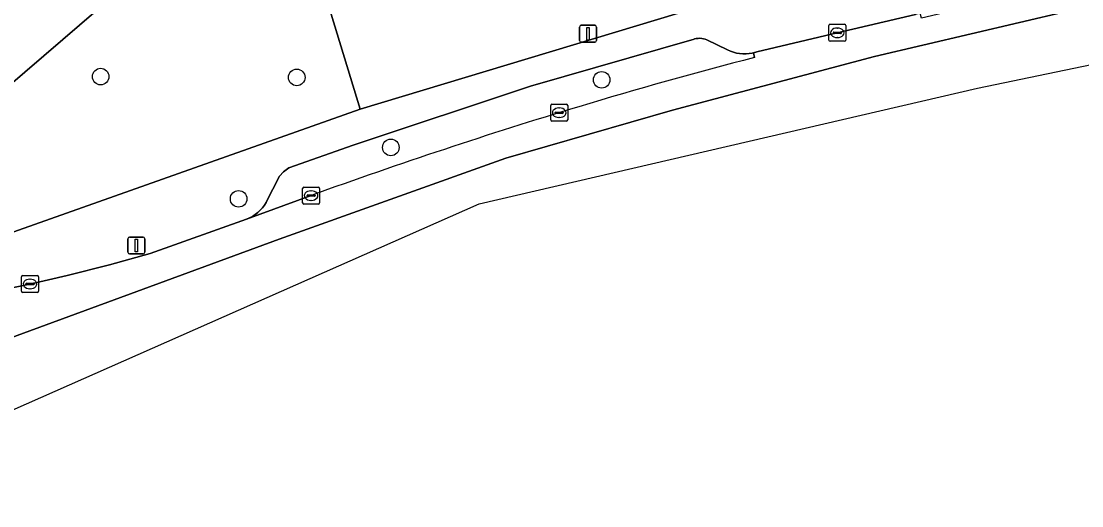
# Model space of a CAD drawing. Extents: x 159217 to 160349, y 381246 to 382172.
# Drawn here: x 159248.6 to 159311.1, y 381249.5 to 381278 of the extents above; entities that cross this region are included whole.
import ezdxf

# ---------------------------------------------------------------- set-up
doc = ezdxf.new("R2010")
doc.units = 0
for name, color, linetype in [('IMGEO_Berm_groen', 7, 'Continuous'), ('IMGEO_Boom', 7, 'Continuous'), ('IMGEO_Erf', 7, 'Continuous'), ('IMGEO_Fietspad_gesloten', 7, 'Continuous'), ('IMGEO_Groenvoorziening', 7, 'Continuous'), ('IMGEO_Kolk', 7, 'Continuous'), ('IMGEO_Lichtmast', 7, 'Continuous'), ('IMGEO_Parkeervlak_open', 7, 'Continuous'), ('IMGEO_Rijbaan_lokaal_gesloten', 7, 'Continuous'), ('IMGEO_Voetpad_open', 7, 'Continuous')]:
    doc.layers.add(name, color=color, linetype=linetype)

msp = doc.modelspace()

# ---------------------------------------------------------------- linework, layer by layer
at = {"layer": 'IMGEO_Berm_groen'}
msp.add_arc((159137.884, 381382.876), 148.519, 311.82072, 320.53207, dxfattribs=at)
at = {"layer": 'IMGEO_Boom'}
for centre in [(159253.302, 381274.737), (159264.86, 381274.688), (159282.837, 381274.546), (159270.409, 381270.563), (159261.436, 381267.536)]:
    msp.add_circle(centre, 0.489, dxfattribs=at)
at = {"layer": 'IMGEO_Erf'}
msp.add_lwpolyline([(159321.165, 381308.246), (159293.132, 381290.372), (159289.224, 381296.518), (159288.882, 381297.041), (159285.18, 381302.893), (159284.966, 381303.232), (159281.91, 381301.333), (159282.633, 381300.19), (159266.467, 381290.167), (159263.966, 381288.021), (159268.606, 381272.822), (159291.075, 381279.605), (159289.836, 381284.474), (159290.25, 381284.583)], dxfattribs=at)
at = {"layer": 'IMGEO_Fietspad_gesloten'}
for centre, radius, start, end in [((159137.884, 381382.876), 148.519, 311.82072, 320.53207), ((159122.594, 381397.588), 172.147, 311.61667, 317.45434)]:
    msp.add_arc(centre, radius, start, end, dxfattribs=at)
at = {"layer": 'IMGEO_Groenvoorziening'}
msp.add_lwpolyline([(159238.668, 381262.226), (159268.606, 381272.822), (159263.966, 381288.021), (159239.139, 381266.693)], dxfattribs=at)
at = {"layer": 'IMGEO_Kolk'}
for p, q in [((159296.228, 381276.892), (159296.228, 381277.744)), ((159296.303, 381277.818), (159297.155, 381277.818)), ((159296.487, 381277.312), (159296.487, 381277.324)), ((159296.925, 381277.275), (159296.527, 381277.275)), ((159296.53, 381277.361), (159296.928, 381277.361)), ((159296.716, 381277.598), (159296.741, 381277.598)), ((159296.971, 381277.324), (159296.971, 381277.312)), ((159297.229, 381277.744), (159297.229, 381276.892)), ((159297.155, 381276.818), (159296.303, 381276.818)), ((159296.739, 381277.038), (159296.714, 381277.038)), ((159279.833, 381272.182), (159279.833, 381273.034)), ((159279.908, 381273.108), (159280.76, 381273.108)), ((159280.321, 381272.888), (159280.346, 381272.888)), ((159280.834, 381273.034), (159280.834, 381272.182)), ((159280.092, 381272.602), (159280.092, 381272.614)), ((159280.53, 381272.565), (159280.132, 381272.565)), ((159280.135, 381272.651), (159280.533, 381272.651)), ((159280.344, 381272.328), (159280.319, 381272.328)), ((159280.576, 381272.614), (159280.576, 381272.602)), ((159280.76, 381272.108), (159279.908, 381272.108)), ((159265.208, 381267.3), (159265.208, 381268.152)), ((159265.283, 381268.226), (159266.135, 381268.226)), ((159265.696, 381268.006), (159265.721, 381268.006)), ((159266.209, 381268.152), (159266.209, 381267.3)), ((159266.135, 381267.226), (159265.283, 381267.226)), ((159265.467, 381267.72), (159265.467, 381267.732)), ((159265.905, 381267.683), (159265.507, 381267.683)), ((159265.51, 381267.769), (159265.908, 381267.769)), ((159265.719, 381267.446), (159265.694, 381267.446)), ((159265.951, 381267.732), (159265.951, 381267.72)), ((159248.639, 381262.092), (159248.639, 381262.944)), ((159248.714, 381263.018), (159249.566, 381263.018)), ((159249.64, 381262.944), (159249.64, 381262.092)), ((159248.898, 381262.512), (159248.898, 381262.524)), ((159249.336, 381262.475), (159248.938, 381262.475)), ((159248.941, 381262.561), (159249.339, 381262.561)), ((159249.15, 381262.238), (159249.125, 381262.238)), ((159249.127, 381262.798), (159249.152, 381262.798)), ((159249.382, 381262.524), (159249.382, 381262.512)), ((159249.566, 381262.018), (159248.714, 381262.018))]:
    msp.add_line(p, q, dxfattribs=at)
for points in [[(159296.228, 381276.892), (159296.228, 381277.744)], [(159296.303, 381277.818), (159297.155, 381277.818)], [(159297.229, 381277.744), (159297.229, 381276.892)], [(159297.155, 381276.818), (159296.303, 381276.818)], [(159279.833, 381272.182), (159279.833, 381273.034)], [(159279.908, 381273.108), (159280.76, 381273.108)], [(159280.834, 381273.034), (159280.834, 381272.182)], [(159280.76, 381272.108), (159279.908, 381272.108)], [(159265.208, 381267.3), (159265.208, 381268.152)], [(159265.283, 381268.226), (159266.135, 381268.226)], [(159266.209, 381268.152), (159266.209, 381267.3)], [(159266.135, 381267.226), (159265.283, 381267.226)], [(159248.639, 381262.092), (159248.639, 381262.944)], [(159248.714, 381263.018), (159249.566, 381263.018)], [(159249.64, 381262.944), (159249.64, 381262.092)], [(159249.566, 381262.018), (159248.714, 381262.018)]]:
    msp.add_lwpolyline(points, dxfattribs=at)
for centre, radius, start, end in [((159296.305, 381277.742), 0.0765, 91.55205, 178.44795), ((159296.305, 381277.742), 0.0765, 91.55205, 178.44795), ((159296.527, 381277.321), 0.0403, 85.87752, 175.75265), ((159296.524, 381277.311), 0.0366, 178.93798, 274.71019), ((159296.928, 381277.318), 0.043, 264.86636, 352.45326), ((159296.932, 381277.323), 0.0386, 1.73085, 96.63898), ((159297.153, 381277.742), 0.0765, 1.55205, 88.44795), ((159297.153, 381277.742), 0.0765, 1.55205, 88.44795), ((159296.305, 381276.894), 0.0765, 181.55205, 268.44795), ((159296.305, 381276.894), 0.0765, 181.55205, 268.44795), ((159297.153, 381276.894), 0.0765, 271.55205, 358.44795), ((159297.153, 381276.894), 0.0765, 271.55205, 358.44795), ((159279.91, 381273.032), 0.0765, 91.55205, 178.44795), ((159279.91, 381273.032), 0.0765, 91.55205, 178.44795), ((159280.758, 381273.032), 0.0765, 1.55205, 88.44795), ((159280.758, 381273.032), 0.0765, 1.55205, 88.44795), ((159280.132, 381272.611), 0.0403, 85.87752, 175.75265), ((159280.129, 381272.601), 0.0366, 178.93798, 274.71019), ((159280.533, 381272.608), 0.043, 264.86636, 352.45326), ((159280.537, 381272.613), 0.0386, 1.73085, 96.63898), ((159279.91, 381272.184), 0.0765, 181.55205, 268.44795), ((159279.91, 381272.184), 0.0765, 181.55205, 268.44795), ((159280.758, 381272.184), 0.0765, 271.55205, 358.44795), ((159280.758, 381272.184), 0.0765, 271.55205, 358.44795), ((159265.285, 381268.15), 0.0765, 91.55205, 178.44795), ((159265.285, 381268.15), 0.0765, 91.55205, 178.44795), ((159266.133, 381268.15), 0.0765, 1.55205, 88.44795), ((159266.133, 381268.15), 0.0765, 1.55205, 88.44795), ((159265.285, 381267.302), 0.0765, 181.55205, 268.44795), ((159265.285, 381267.302), 0.0765, 181.55205, 268.44795), ((159265.507, 381267.729), 0.0403, 85.87752, 175.75265), ((159265.504, 381267.719), 0.0366, 178.93798, 274.71019), ((159265.908, 381267.726), 0.043, 264.86636, 352.45326), ((159265.912, 381267.731), 0.0386, 1.73085, 96.63898), ((159266.133, 381267.302), 0.0765, 271.55205, 358.44795), ((159266.133, 381267.302), 0.0765, 271.55205, 358.44795), ((159248.716, 381262.942), 0.0765, 91.55205, 178.44795), ((159248.716, 381262.942), 0.0765, 91.55205, 178.44795), ((159249.564, 381262.942), 0.0765, 1.55205, 88.44795), ((159249.564, 381262.942), 0.0765, 1.55205, 88.44795), ((159248.938, 381262.521), 0.0403, 85.87752, 175.75265), ((159248.935, 381262.511), 0.0366, 178.93798, 274.71019), ((159249.339, 381262.518), 0.043, 264.86636, 352.45326), ((159249.343, 381262.523), 0.0386, 1.73085, 96.63898), ((159248.716, 381262.094), 0.0765, 181.55205, 268.44795), ((159248.716, 381262.094), 0.0765, 181.55205, 268.44795), ((159249.564, 381262.094), 0.0765, 271.55205, 358.44795), ((159249.564, 381262.094), 0.0765, 271.55205, 358.44795)]:
    msp.add_arc(centre, radius, start, end, dxfattribs=at)
for centre, major_axis, ratio, start_param, end_param in [((159296.715, 381277.318), (-0.387, 0.002), 0.722429, 4.712389, 7.853982), ((159296.74, 381277.318), (-0.39, 0.002), 0.717154, 1.570796, 4.712389), ((159280.32, 381272.608), (-0.387, 0.002), 0.722429, 4.712389, 7.853982), ((159280.345, 381272.608), (-0.39, 0.002), 0.717154, 1.570796, 4.712389), ((159265.695, 381267.726), (-0.387, 0.002), 0.722429, 4.712389, 7.853982), ((159265.72, 381267.726), (-0.39, 0.002), 0.717154, 1.570796, 4.712389), ((159249.126, 381262.518), (-0.387, 0.002), 0.722429, 4.712389, 7.853982), ((159249.151, 381262.518), (-0.39, 0.002), 0.717154, 1.570796, 4.712389)]:
    msp.add_ellipse(centre, major_axis=major_axis, ratio=ratio, start_param=start_param, end_param=end_param, dxfattribs=at)
at = {"layer": 'IMGEO_Lichtmast'}
for p, q in [((159281.536, 381276.858), (159281.536, 381277.658)), ((159281.536, 381277.658), (159281.536, 381276.858)), ((159281.636, 381277.758), (159282.426, 381277.758)), ((159282.426, 381277.758), (159281.636, 381277.758)), ((159282.526, 381277.658), (159282.526, 381276.858)), ((159282.526, 381276.858), (159282.526, 381277.658)), ((159282.426, 381276.758), (159281.636, 381276.758)), ((159281.636, 381276.758), (159282.426, 381276.758)), ((159254.912, 381264.385), (159254.912, 381265.185)), ((159254.912, 381265.185), (159254.912, 381264.385)), ((159255.012, 381265.285), (159255.802, 381265.285)), ((159255.802, 381265.285), (159255.012, 381265.285)), ((159255.902, 381265.185), (159255.902, 381264.385)), ((159255.902, 381264.385), (159255.902, 381265.185)), ((159255.802, 381264.285), (159255.012, 381264.285)), ((159255.012, 381264.285), (159255.802, 381264.285))]:
    msp.add_line(p, q, dxfattribs=at)
for points in [[(159281.956, 381277.633), (159282.106, 381277.633), (159282.106, 381276.883), (159281.956, 381276.883), (159281.956, 381277.633)], [(159255.332, 381265.16), (159255.482, 381265.16), (159255.482, 381264.41), (159255.332, 381264.41), (159255.332, 381265.16)]]:
    msp.add_lwpolyline(points, dxfattribs=at)
for centre, start, end in [((159281.636, 381277.658), 90, 180), ((159281.636, 381277.658), 90, 180), ((159282.426, 381277.658), 0, 90), ((159282.426, 381277.658), 360, 90), ((159281.636, 381276.858), 180, 270), ((159281.636, 381276.858), 180, 270), ((159282.426, 381276.858), 270, 0), ((159282.426, 381276.858), 270, 0), ((159255.012, 381265.185), 90, 180), ((159255.012, 381265.185), 90, 180), ((159255.802, 381265.185), 0, 90), ((159255.802, 381265.185), 360, 90), ((159255.012, 381264.385), 180, 270), ((159255.012, 381264.385), 180, 270), ((159255.802, 381264.385), 270, 0), ((159255.802, 381264.385), 270, 0)]:
    msp.add_arc(centre, 0.1, start, end, dxfattribs=at)
at = {"layer": 'IMGEO_Parkeervlak_open'}
msp.add_lwpolyline([(159291.847, 381275.855), (159291.788, 381276.145), (159291.717, 381276.127), (159291.532, 381276.094), (159291.346, 381276.077), (159291.158, 381276.076), (159290.971, 381276.093), (159290.787, 381276.126), (159290.606, 381276.175), (159290.43, 381276.24), (159290.261, 381276.321), (159289.043, 381276.908), (159288.942, 381276.943), (159288.838, 381276.969), (159288.733, 381276.985), (159288.626, 381276.992), (159288.519, 381276.989), (159288.413, 381276.977), (159288.308, 381276.955), (159288.293, 381276.951), (159278.642, 381274.166), (159268.187, 381270.692), (159264.392, 381269.353), (159264.077, 381269.132), (159263.847, 381268.869), (159263.057, 381267.333), (159263.052, 381267.324), (159262.951, 381267.159), (159262.835, 381267.003), (159262.705, 381266.858), (159262.563, 381266.726), (159262.41, 381266.606), (159262.246, 381266.501), (159262.074, 381266.411), (159261.895, 381266.336), (159265.705, 381267.725)], dxfattribs=at)
for centre, radius, start, end in [((159349.498, 381049.501), 233.581, 104.2891, 106.92684), ((159371.532, 380975.139), 311.137, 106.82167, 109.88482)]:
    msp.add_arc(centre, radius, start, end, dxfattribs=at)
at = {"layer": 'IMGEO_Rijbaan_lokaal_gesloten'}
msp.add_lwpolyline([(159236.466, 381249.451), (159244.676, 381253.591), (159275.62, 381267.231), (159304.99, 381274.052), (159466.939, 381307.675), (159466.816, 381308.409), (159462.071, 381307.638), (159429.517, 381302.107), (159385.368, 381294.426), (159367.785, 381291.2), (159345.288, 381286.668), (159321.716, 381281.292), (159298.912, 381275.915), (159287.012, 381272.766), (159277.184, 381269.924), (159263.824, 381265.162), (159247.414, 381259.138), (159246.154, 381258.525), (159239.823, 381255.887), (159235.786, 381254.449), (159235.48, 381254.351)], close=True, dxfattribs=at)
for points in [[(159247.414, 381259.138), (159263.824, 381265.162), (159277.184, 381269.924), (159287.012, 381272.766), (159298.912, 381275.915), (159321.716, 381281.292), (159345.288, 381286.668), (159367.785, 381291.2), (159385.368, 381294.426), (159429.517, 381302.107)], [(159382.234, 381295.471), (159360.73, 381291.449), (159349.443, 381289.119), (159342.36, 381287.596), (159328.701, 381284.509), (159318.846, 381282.223), (159311.747, 381280.546), (159301.691, 381278.18), (159301.622, 381278.481), (159301.338, 381278.398), (159296.729, 381277.319), (159291.992, 381276.195), (159291.788, 381276.145), (159291.847, 381275.855)], [(159265.705, 381267.725), (159261.895, 381266.336), (159256.222, 381264.321), (159253.824, 381263.654), (159251.326, 381263.027), (159249.136, 381262.516), (159247.09, 381262.098), (159247.523, 381259.754)]]:
    msp.add_lwpolyline(points, dxfattribs=at)
for centre, radius, start, end in [((159349.498, 381049.501), 233.581, 104.2891, 106.92684), ((159371.532, 380975.139), 311.137, 106.82167, 109.88482)]:
    msp.add_arc(centre, radius, start, end, dxfattribs=at)
at = {"layer": 'IMGEO_Voetpad_open'}
for points in [[(159233.604, 381262.373), (159236.848, 381264.699), (159236.918, 381264.763), (159237.264, 381265.009), (159238.252, 381263.939), (159240.074, 381265.543), (159239.139, 381266.693), (159263.966, 381288.021)], [(159327.292, 381288.14), (159300.508, 381281.819), (159299.633, 381281.629), (159295.936, 381280.762), (159295.739, 381280.719), (159291.947, 381279.817), (159291.075, 381279.605), (159268.606, 381272.822), (159238.668, 381262.226)], [(159261.895, 381266.336), (159262.074, 381266.411), (159262.246, 381266.501), (159262.41, 381266.606), (159262.563, 381266.726), (159262.705, 381266.858), (159262.835, 381267.003), (159262.951, 381267.159), (159263.052, 381267.324), (159263.057, 381267.333), (159263.847, 381268.869), (159264.077, 381269.132), (159264.392, 381269.353), (159268.187, 381270.692), (159278.642, 381274.166), (159288.293, 381276.951), (159288.308, 381276.955), (159288.413, 381276.977), (159288.519, 381276.989), (159288.626, 381276.992), (159288.733, 381276.985), (159288.838, 381276.969), (159288.942, 381276.943), (159289.043, 381276.908), (159290.261, 381276.321), (159290.43, 381276.24), (159290.606, 381276.175), (159290.787, 381276.126), (159290.971, 381276.093), (159291.158, 381276.076), (159291.346, 381276.077), (159291.532, 381276.094), (159291.717, 381276.127), (159291.788, 381276.145), (159291.992, 381276.195), (159296.729, 381277.319), (159301.338, 381278.398)], [(159238.21, 381260.109), (159242.605, 381261.15), (159247.09, 381262.098), (159249.136, 381262.516), (159251.326, 381263.027), (159253.824, 381263.654), (159256.222, 381264.321), (159261.895, 381266.336)]]:
    msp.add_lwpolyline(points, dxfattribs=at)
msp.add_arc((159122.594, 381397.588), 172.147, 311.61667, 317.45434, dxfattribs=at)

doc.saveas('drawing.dxf')
